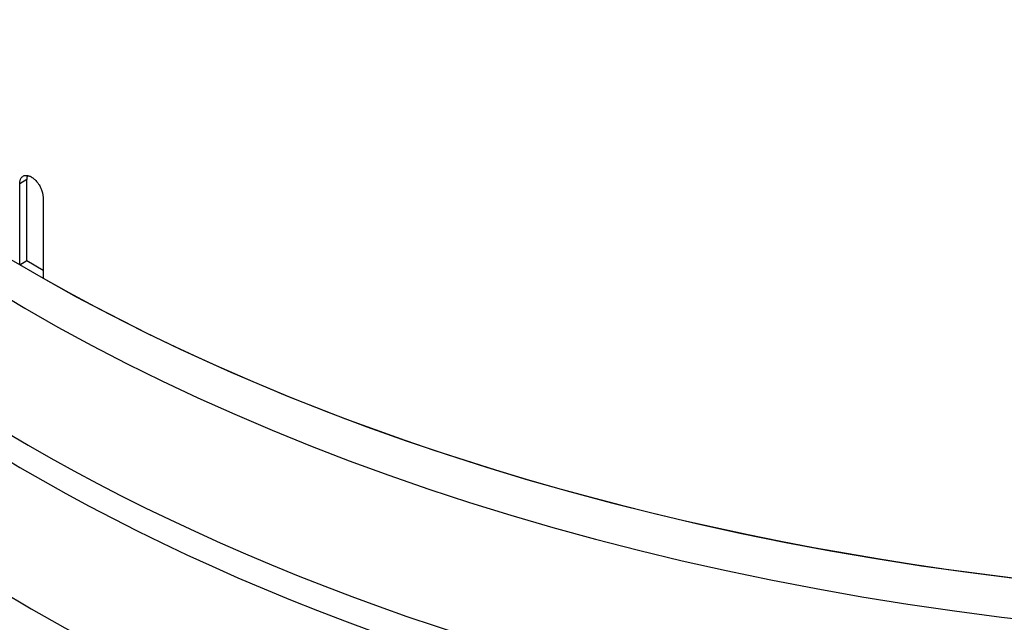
# Model space of a CAD drawing. Header units: millimetres. Extents: x 0 to 4378, y 0 to 2397.
# Tile 602 of 656: x 2591 to 2621, y 1359 to 1377. Entities that reach past the tile are written whole.
import ezdxf

# ---------------------------------------------------------------- set-up
doc = ezdxf.new("R2010")
doc.units = ezdxf.units.MM
doc.header["$LTSCALE"] = 0.2
doc.layers.add('01_Object Line', color=4, linetype='Continuous')

# ---------------------------------------------------------------- blocks, each defined once
blk = doc.blocks.new('Blk$A18R2-0W24D')
for p, q in [((-146.794, 513.464), (-147.006, 513.342)), ((-146.794, 511.015), (-146.794, 513.464)), ((-147.006, 510.892), (-147.006, 513.342)), ((-146.299, 512.934), (-146.299, 510.484)), ((-147.006, 510.892), (-146.794, 511.015)), ((-146.794, 511.015), (-146.299, 510.729))]:
    blk.add_line(p, q)
for centre, major_axis, start_param, end_param in [((-104.935, 534.774), (-59, 0), 0, 3.081783), ((-104.935, 533.549), (-59, 0), 0, 3.122595), ((-104.935, 534.774), (59, 0), 3.935465, 6.223376), ((-104.935, 529.467), (-59, 0), 0, 3.141593), ((-104.935, 528.65), (59, 0), 3.129608, 6.29517), ((-104.935, 524.568), (59, 0), 3.141593, 6.283185), ((-146.44, 513.26), (0.25, -0.433), 3.582692, 3.926991)]:
    blk.add_ellipse(centre, major_axis=major_axis, ratio=0.57735, start_param=start_param, end_param=end_param)
for points, knots in [([(-123.801, 489.84), (-128.203, 490.738), (-132.437, 491.955), (-140.351, 494.988), (-144.032, 496.804), (-150.643, 500.996), (-153.577, 503.374), (-158.491, 508.663), (-160.474, 511.582), (-163.202, 517.85), (-163.935, 521.204), (-163.935, 524.568)], [1.125235, 1.125235, 1.125235, 1.125235, 1.371427, 1.371427, 1.617619, 1.617619, 1.863811, 1.863811, 2.110003, 2.110003, 2.356194, 2.356194, 2.356194, 2.356194]), ([(-147.006, 513.342), (-147.006, 513.358), (-147.005, 513.374), (-147.003, 513.389), (-147.002, 513.405), (-146.999, 513.419), (-146.996, 513.433), (-146.993, 513.444), (-146.99, 513.455), (-146.986, 513.465), (-146.982, 513.478), (-146.976, 513.49), (-146.97, 513.501), (-146.964, 513.512), (-146.957, 513.522), (-146.949, 513.532), (-146.943, 513.539), (-146.936, 513.546), (-146.929, 513.552), (-146.92, 513.559), (-146.911, 513.566), (-146.901, 513.572), (-146.891, 513.577), (-146.88, 513.582), (-146.869, 513.585), (-146.86, 513.588), (-146.851, 513.59), (-146.841, 513.592), (-146.829, 513.593), (-146.816, 513.594), (-146.803, 513.593), (-146.79, 513.593), (-146.777, 513.591), (-146.763, 513.588), (-146.752, 513.586), (-146.742, 513.583), (-146.731, 513.58), (-146.719, 513.576), (-146.706, 513.571), (-146.693, 513.565), (-146.68, 513.559), (-146.667, 513.553), (-146.654, 513.545), (-146.64, 513.537), (-146.625, 513.528), (-146.611, 513.517), (-146.596, 513.507), (-146.582, 513.496), (-146.568, 513.483), (-146.557, 513.474), (-146.547, 513.465), (-146.537, 513.455), (-146.523, 513.442), (-146.51, 513.428), (-146.497, 513.413), (-146.485, 513.399), (-146.472, 513.383), (-146.46, 513.368), (-146.451, 513.355), (-146.441, 513.342), (-146.433, 513.329), (-146.421, 513.312), (-146.411, 513.295), (-146.401, 513.278), (-146.391, 513.26), (-146.381, 513.242), (-146.373, 513.224), (-146.366, 513.21), (-146.359, 513.195), (-146.353, 513.181), (-146.345, 513.162), (-146.338, 513.144), (-146.332, 513.125), (-146.326, 513.106), (-146.321, 513.088), (-146.316, 513.069), (-146.313, 513.055), (-146.31, 513.042), (-146.308, 513.028), (-146.305, 513.011), (-146.302, 512.995), (-146.301, 512.979), (-146.3, 512.963), (-146.299, 512.948), (-146.299, 512.934)], [0, 0, 0, 0, 0.03829, 0.03829, 0.03829, 0.076591, 0.076591, 0.076591, 0.107468, 0.107468, 0.107468, 0.145759, 0.145759, 0.145759, 0.184062, 0.184062, 0.184062, 0.214935, 0.214935, 0.214935, 0.253227, 0.253227, 0.253227, 0.291531, 0.291531, 0.291531, 0.322405, 0.322405, 0.322405, 0.361439, 0.361439, 0.361439, 0.400471, 0.400471, 0.400471, 0.429877, 0.429877, 0.429877, 0.464938, 0.464938, 0.464938, 0.5, 0.5, 0.5, 0.539018, 0.539018, 0.539018, 0.57806, 0.57806, 0.57806, 0.607468, 0.607468, 0.607468, 0.645759, 0.645759, 0.645759, 0.684062, 0.684062, 0.684062, 0.714935, 0.714935, 0.714935, 0.753227, 0.753227, 0.753227, 0.791531, 0.791531, 0.791531, 0.822405, 0.822405, 0.822405, 0.861439, 0.861439, 0.861439, 0.900471, 0.900471, 0.900471, 0.929877, 0.929877, 0.929877, 0.965821, 0.965821, 0.965821, 1, 1, 1, 1])]:
    blk.add_open_spline(points, degree=3, knots=knots)

msp = doc.modelspace()

# ---------------------------------------------------------------- block references
at = {"layer": '01_Object Line'}
msp.add_blockref('Blk$A18R2-0W24D', (2737.807, 859.146), dxfattribs=at)

doc.saveas('drawing.dxf')
